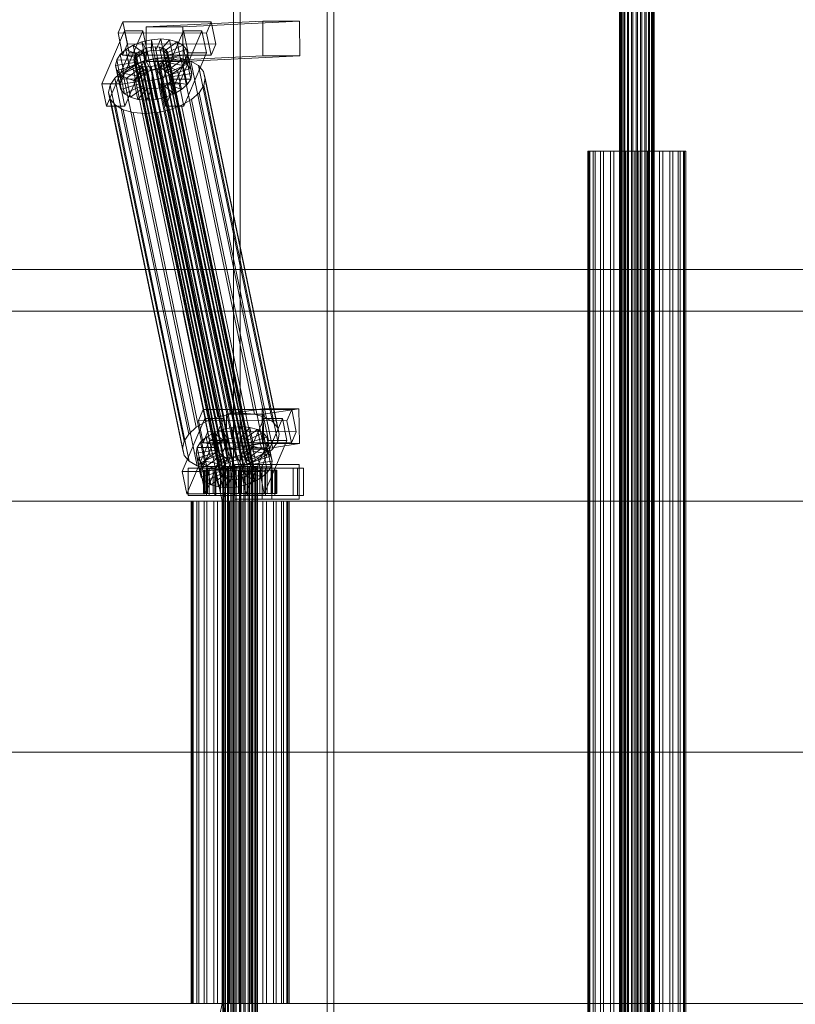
# Model space of a CAD drawing. Header units: millimetres. Extents: x -4738 to 65662, y -68080 to 6847.
# Tile 625 of 656: x 23317 to 23718, y -18130 to -17621. Entities that reach past the tile are written whole.
import ezdxf

# ---------------------------------------------------------------- set-up
doc = ezdxf.new("R2010")
doc.units = ezdxf.units.MM
doc.layers.add('COTAS_O', color=1, linetype='Continuous', lineweight=0)
doc.layers.add('superior_C02', color=7, linetype='Continuous', lineweight=0)
doc.dimstyles.new('R19_100', dxfattribs={"dimtxt": 250, "dimasz": 150, "dimexe": 150, "dimexo": 80, "dimgap": 100, "dimtad": 1, "dimtih": 1, "dimtoh": 1, "dimdsep": 46, "dimcen": 0.09, "dimadec": 0, "dimazin": 0, "dimtfac": 1, "dimtdec": 4, "dimtofl": 0, "dimtmove": 0, "dimatfit": 3, "dimfxl": 1, "dimtolj": 1, "dimtzin": 0, "dimarcsym": 0})

# ---------------------------------------------------------------- blocks, each defined once
blk = doc.blocks.new('DIM_R31_41')
at = {"layer": 'COTAS_O'}
for p, q in [((23050.07, -17510), (23005.07, -17660)), ((23750.07, -17510), (23050.07, -17510)), ((23050.07, -19480), (23050.07, -17510)), ((23050.07, -17510), (23095.07, -17660)), ((23050.07, -19480), (23005.07, -19330)), ((23050.07, -19480), (23095.07, -19330)), ((23750.07, -19480), (23050.07, -19480))]:
    blk.add_line(p, q, dxfattribs=at)
blk.add_text('1970 O', height=250, rotation=90, dxfattribs=at).set_placement((22950.07, -18495))

msp = doc.modelspace()

# ---------------------------------------------------------------- linework, layer by layer
at = {"layer": 'superior_C02'}
for p, q in [((23627.272, -18440), (23627.272, -17560)), ((23627.483, -18440), (23627.483, -17560)), ((23627.673, -18440), (23627.673, -17560)), ((23628.293, -18440), (23628.293, -17560)), ((23628.66, -18440), (23628.66, -17560)), ((23629.646, -18440), (23629.646, -17560)), ((23630.165, -18440), (23630.165, -17560)), ((23631.45, -18440), (23631.45, -17560)), ((23632.086, -18440), (23632.086, -17560)), ((23633.582, -18440), (23633.582, -17560)), ((23634.292, -18440), (23634.292, -17560)), ((23635.897, -18440), (23635.897, -17560)), ((23636.632, -18440), (23636.632, -17560)), ((23638.237, -18440), (23638.237, -17560)), ((23638.947, -18440), (23638.947, -17560)), ((23640.442, -18440), (23640.442, -17560)), ((23641.079, -18440), (23641.079, -17560)), ((23642.363, -18440), (23642.363, -17560)), ((23642.883, -18440), (23642.883, -17560)), ((23643.868, -18440), (23643.868, -17560)), ((23644.236, -18440), (23644.236, -17560)), ((23644.855, -17560), (23644.855, -18440)), ((23645.045, -18440), (23645.045, -17560)), ((23645.257, -18440), (23645.257, -17560)), ((23427.395, -17575), (23427.395, -18425)), ((23430.972, -18425), (23430.972, -17575)), ((23475.886, -18425), (23475.886, -17575)), ((23479.463, -17575), (23479.463, -18425)), ((23370.117, -17621.857), (23367.669, -17627.592)), ((23372.497, -17633.325), (23370.117, -17621.857)), ((23370.117, -17621.857), (23415.936, -17621.914)), ((23442.578, -17621.488), (23382.185, -17624.356)), ((23401.276, -17624.356), (23461.669, -17621.488)), ((23413.487, -17627.65), (23415.936, -17621.914)), ((23415.936, -17621.914), (23418.316, -17633.382)), ((23442.654, -17639.486), (23442.578, -17621.488)), ((23442.578, -17621.488), (23461.669, -17621.488)), ((23461.669, -17621.488), (23461.745, -17639.486)), ((23371.022, -17626.449), (23359.272, -17653.98)), ((23368.817, -17653.992), (23380.568, -17626.461)), ((23373.403, -17637.917), (23371.022, -17626.449)), ((23371.022, -17626.449), (23380.568, -17626.461)), ((23380.568, -17626.461), (23382.948, -17637.929)), ((23401.276, -17624.356), (23382.185, -17624.356)), ((23382.185, -17624.356), (23382.261, -17642.354)), ((23401.568, -17626.487), (23389.817, -17654.019)), ((23399.363, -17654.031), (23411.113, -17626.499)), ((23401.352, -17642.354), (23401.276, -17624.356)), ((23403.948, -17637.955), (23401.568, -17626.487)), ((23401.568, -17626.487), (23411.113, -17626.499)), ((23411.113, -17626.499), (23413.494, -17637.967)), ((23413.487, -17627.65), (23367.669, -17627.592)), ((23367.669, -17627.592), (23370.049, -17639.061)), ((23375.582, -17633.91), (23380.078, -17632.183)), ((23380.078, -17632.183), (23384.917, -17631.1)), ((23380.078, -17632.183), (23382.73, -17637.157)), ((23382.118, -17642.013), (23380.078, -17632.183)), ((23384.917, -17631.1), (23389.769, -17630.735)), ((23384.917, -17631.1), (23385.022, -17636.643)), ((23386.957, -17640.93), (23384.917, -17631.1)), ((23389.769, -17630.735), (23387.321, -17636.47)), ((23394.305, -17631.112), (23389.469, -17636.649)), ((23391.809, -17640.564), (23389.769, -17630.735)), ((23389.769, -17630.735), (23394.305, -17631.112)), ((23398.214, -17632.206), (23391.321, -17637.167)), ((23396.345, -17640.942), (23394.305, -17631.112)), ((23394.305, -17631.112), (23398.214, -17632.206)), ((23400.254, -17642.036), (23398.214, -17632.206)), ((23398.214, -17632.206), (23401.231, -17633.943)), ((23415.868, -17639.118), (23413.487, -17627.65)), ((23368.803, -17638.79), (23371.737, -17636.164)), ((23370.049, -17639.061), (23372.497, -17633.325)), ((23371.737, -17636.164), (23375.582, -17633.91)), ((23371.737, -17636.164), (23378.779, -17639.042)), ((23373.777, -17645.994), (23371.737, -17636.164)), ((23418.316, -17633.382), (23372.497, -17633.325)), ((23375.582, -17633.91), (23380.601, -17637.975)), ((23377.623, -17643.74), (23375.582, -17633.91)), ((23377.05, -17638.648), (23378.439, -17637.404)), ((23378.439, -17637.404), (23380.261, -17636.336)), ((23422.815, -17851.202), (23378.439, -17637.404)), ((23380.261, -17636.336), (23382.39, -17635.518)), ((23424.636, -17850.135), (23380.261, -17636.336)), ((23382.73, -17637.157), (23380.601, -17637.975)), ((23382.39, -17635.518), (23384.682, -17635.005)), ((23426.766, -17849.317), (23382.39, -17635.518)), ((23385.022, -17636.643), (23382.73, -17637.157)), ((23382.73, -17637.157), (23384.771, -17646.986)), ((23384.682, -17635.005), (23386.981, -17634.832)), ((23429.058, -17848.804), (23384.682, -17635.005)), ((23387.321, -17636.47), (23385.022, -17636.643)), ((23385.022, -17636.643), (23387.063, -17646.473)), ((23386.981, -17634.832), (23389.129, -17635.011)), ((23431.357, -17848.631), (23386.981, -17634.832)), ((23387.321, -17636.47), (23389.361, -17646.3)), ((23389.469, -17636.649), (23387.321, -17636.47)), ((23389.129, -17635.011), (23390.981, -17635.529)), ((23433.505, -17848.809), (23389.129, -17635.011)), ((23389.469, -17636.649), (23391.51, -17646.479)), ((23391.321, -17637.167), (23389.469, -17636.649)), ((23390.981, -17635.529), (23392.41, -17636.352)), ((23435.357, -17849.328), (23390.981, -17635.529)), ((23391.321, -17637.167), (23393.362, -17646.997)), ((23392.75, -17637.99), (23391.321, -17637.167)), ((23392.41, -17636.352), (23393.319, -17637.422)), ((23436.786, -17850.15), (23392.41, -17636.352)), ((23401.231, -17633.943), (23392.75, -17637.99)), ((23393.319, -17637.422), (23393.646, -17638.668)), ((23437.695, -17851.221), (23393.319, -17637.422)), ((23403.15, -17636.203), (23393.659, -17639.061)), ((23403.271, -17643.772), (23401.231, -17633.943)), ((23401.231, -17633.943), (23403.15, -17636.203)), ((23405.19, -17646.033), (23403.15, -17636.203)), ((23403.15, -17636.203), (23403.84, -17638.834)), ((23418.316, -17633.382), (23415.868, -17639.118)), ((23361.652, -17665.449), (23373.403, -17637.917)), ((23366.396, -17644.431), (23366.981, -17641.61)), ((23366.981, -17641.61), (23368.803, -17638.79)), ((23366.981, -17641.61), (23376.527, -17641.622)), ((23369.022, -17651.44), (23366.981, -17641.61)), ((23368.803, -17638.79), (23377.39, -17640.286)), ((23370.843, -17648.62), (23368.803, -17638.79)), ((23370.049, -17639.061), (23415.868, -17639.118)), ((23382.948, -17637.929), (23371.198, -17665.461)), ((23382.948, -17637.929), (23373.403, -17637.917)), ((23375.091, -17644.416), (23381.1, -17642.107)), ((23375.909, -17641.32), (23376.187, -17639.983)), ((23376.236, -17642.566), (23375.909, -17641.32)), ((23420.285, -17855.119), (23375.909, -17641.32)), ((23376.187, -17639.983), (23377.05, -17638.648)), ((23420.562, -17853.782), (23376.187, -17639.983)), ((23377.145, -17643.637), (23376.236, -17642.566)), ((23420.612, -17856.365), (23376.236, -17642.566)), ((23376.527, -17641.622), (23376.249, -17642.958)), ((23377.39, -17640.286), (23376.527, -17641.622)), ((23376.527, -17641.622), (23378.567, -17651.452)), ((23421.425, -17852.446), (23377.05, -17638.648)), ((23378.779, -17639.042), (23377.39, -17640.286)), ((23377.39, -17640.286), (23379.43, -17650.116)), ((23382.118, -17642.013), (23377.623, -17643.74)), ((23380.601, -17637.975), (23378.779, -17639.042)), ((23378.779, -17639.042), (23380.82, -17648.872)), ((23380.601, -17637.975), (23382.641, -17647.804)), ((23381.1, -17642.107), (23387.569, -17640.659)), ((23419.355, -17826.416), (23381.1, -17642.107)), ((23386.957, -17640.93), (23382.118, -17642.013)), ((23384.771, -17646.986), (23382.118, -17642.013)), ((23442.654, -17639.486), (23382.261, -17642.354)), ((23382.261, -17642.354), (23401.352, -17642.354)), ((23391.809, -17640.564), (23386.957, -17640.93)), ((23387.063, -17646.473), (23386.957, -17640.93)), ((23387.569, -17640.659), (23394.056, -17640.17)), ((23425.824, -17824.968), (23387.569, -17640.659)), ((23391.116, -17642.585), (23389.295, -17643.652)), ((23389.361, -17646.3), (23391.809, -17640.564)), ((23392.506, -17641.341), (23391.116, -17642.585)), ((23435.492, -17856.383), (23391.116, -17642.585)), ((23391.51, -17646.479), (23396.345, -17640.942)), ((23396.345, -17640.942), (23391.809, -17640.564)), ((23392.198, -17665.487), (23403.948, -17637.955)), ((23393.369, -17640.005), (23392.506, -17641.341)), ((23436.881, -17855.139), (23392.506, -17641.341)), ((23392.75, -17637.99), (23394.791, -17647.82)), ((23393.659, -17639.061), (23392.75, -17637.99)), ((23392.846, -17642.979), (23393.709, -17641.643)), ((23393.362, -17646.997), (23400.254, -17642.036)), ((23393.646, -17638.668), (23393.369, -17640.005)), ((23393.369, -17640.005), (23437.744, -17853.804)), ((23438.022, -17852.467), (23393.646, -17638.668)), ((23393.659, -17639.061), (23395.7, -17648.891)), ((23393.986, -17640.307), (23393.659, -17639.061)), ((23393.709, -17641.643), (23393.986, -17640.307)), ((23393.709, -17641.643), (23403.254, -17641.655)), ((23395.749, -17651.473), (23393.709, -17641.643)), ((23403.84, -17638.834), (23393.986, -17640.307)), ((23393.986, -17640.307), (23396.027, -17650.137)), ((23394.056, -17640.17), (23400.12, -17640.674)), ((23432.311, -17824.479), (23394.056, -17640.17)), ((23400.254, -17642.036), (23396.345, -17640.942)), ((23400.12, -17640.674), (23405.346, -17642.137)), ((23438.374, -17824.984), (23400.12, -17640.674)), ((23403.271, -17643.772), (23400.254, -17642.036)), ((23461.745, -17639.486), (23401.352, -17642.354)), ((23403.254, -17641.655), (23401.432, -17644.475)), ((23413.494, -17637.967), (23401.743, -17665.499)), ((23403.84, -17638.834), (23403.254, -17641.655)), ((23403.254, -17641.655), (23405.295, -17651.485)), ((23405.88, -17648.664), (23403.84, -17638.834)), ((23413.494, -17637.967), (23403.948, -17637.955)), ((23405.346, -17642.137), (23409.379, -17644.459)), ((23443.601, -17826.446), (23405.346, -17642.137)), ((23461.745, -17639.486), (23442.654, -17639.486)), ((23366.028, -17650.939), (23369.95, -17647.428)), ((23366.396, -17644.431), (23376.249, -17642.958)), ((23367.086, -17647.062), (23366.396, -17644.431)), ((23368.436, -17654.261), (23366.396, -17644.431)), ((23367.086, -17647.062), (23376.576, -17644.204)), ((23369.004, -17649.322), (23367.086, -17647.062)), ((23369.126, -17656.892), (23367.086, -17647.062)), ((23369.004, -17649.322), (23377.485, -17645.275)), ((23369.95, -17647.428), (23375.091, -17644.416)), ((23408.205, -17831.737), (23369.95, -17647.428)), ((23373.777, -17645.994), (23370.843, -17648.62)), ((23372.021, -17651.059), (23378.914, -17646.098)), ((23377.623, -17643.74), (23373.777, -17645.994)), ((23380.82, -17648.872), (23373.777, -17645.994)), ((23413.346, -17828.725), (23375.091, -17644.416)), ((23375.931, -17652.153), (23380.766, -17646.616)), ((23376.249, -17642.958), (23376.576, -17644.204)), ((23376.249, -17642.958), (23378.29, -17652.788)), ((23376.576, -17644.204), (23377.485, -17645.275)), ((23376.576, -17644.204), (23378.616, -17654.034)), ((23378.574, -17644.459), (23377.145, -17643.637)), ((23421.521, -17857.435), (23377.145, -17643.637)), ((23377.485, -17645.275), (23378.914, -17646.098)), ((23377.485, -17645.275), (23379.525, -17655.105)), ((23382.641, -17647.804), (23377.623, -17643.74)), ((23380.426, -17644.978), (23378.574, -17644.459)), ((23422.95, -17858.258), (23378.574, -17644.459)), ((23378.914, -17646.098), (23380.766, -17646.616)), ((23378.914, -17646.098), (23380.955, -17655.927)), ((23382.575, -17645.156), (23380.426, -17644.978)), ((23424.802, -17858.776), (23380.426, -17644.978)), ((23380.467, -17652.53), (23382.915, -17646.795)), ((23380.766, -17646.616), (23382.915, -17646.795)), ((23380.766, -17646.616), (23382.806, -17656.446)), ((23384.873, -17644.983), (23382.575, -17645.156)), ((23426.95, -17858.955), (23382.575, -17645.156)), ((23382.641, -17647.804), (23384.771, -17646.986)), ((23382.915, -17646.795), (23385.213, -17646.622)), ((23382.915, -17646.795), (23384.955, -17656.624)), ((23384.771, -17646.986), (23387.063, -17646.473)), ((23387.165, -17644.47), (23384.873, -17644.983)), ((23429.249, -17858.782), (23384.873, -17644.983)), ((23385.213, -17646.622), (23387.505, -17646.108)), ((23385.319, -17652.165), (23385.213, -17646.622)), ((23385.213, -17646.622), (23387.253, -17656.451)), ((23387.063, -17646.473), (23389.361, -17646.3)), ((23389.295, -17643.652), (23387.165, -17644.47)), ((23431.541, -17858.269), (23387.165, -17644.47)), ((23387.505, -17646.108), (23389.635, -17645.29)), ((23390.158, -17651.082), (23387.505, -17646.108)), ((23387.505, -17646.108), (23389.545, -17655.938)), ((23433.67, -17857.451), (23389.295, -17643.652)), ((23389.361, -17646.3), (23391.51, -17646.479)), ((23389.635, -17645.29), (23391.456, -17644.223)), ((23394.653, -17649.355), (23389.635, -17645.29)), ((23389.635, -17645.29), (23391.675, -17655.12)), ((23391.456, -17644.223), (23392.846, -17642.979)), ((23398.499, -17647.101), (23391.456, -17644.223)), ((23391.456, -17644.223), (23393.496, -17654.053)), ((23391.51, -17646.479), (23393.362, -17646.997)), ((23401.432, -17644.475), (23392.846, -17642.979)), ((23392.846, -17642.979), (23394.886, -17652.809)), ((23393.362, -17646.997), (23394.791, -17647.82)), ((23398.499, -17647.101), (23394.653, -17649.355)), ((23394.791, -17647.82), (23403.271, -17643.772)), ((23395.7, -17648.891), (23405.19, -17646.033)), ((23401.432, -17644.475), (23398.499, -17647.101)), ((23400.539, -17656.931), (23398.499, -17647.101)), ((23403.473, -17654.305), (23401.432, -17644.475)), ((23405.19, -17646.033), (23403.271, -17643.772)), ((23405.88, -17648.664), (23405.19, -17646.033)), ((23409.379, -17644.459), (23411.944, -17647.481)), ((23447.634, -17828.768), (23409.379, -17644.459)), ((23411.944, -17647.481), (23412.867, -17650.998)), ((23450.199, -17831.79), (23411.944, -17647.481)), ((23363.593, -17654.709), (23366.028, -17650.939)), ((23404.283, -17835.248), (23366.028, -17650.939)), ((23369.022, -17651.44), (23368.436, -17654.261)), ((23378.29, -17652.788), (23368.436, -17654.261)), ((23372.021, -17651.059), (23369.004, -17649.322)), ((23371.045, -17659.152), (23369.004, -17649.322)), ((23370.843, -17648.62), (23369.022, -17651.44)), ((23378.567, -17651.452), (23369.022, -17651.44)), ((23379.43, -17650.116), (23370.843, -17648.62)), ((23375.931, -17652.153), (23372.021, -17651.059)), ((23374.062, -17660.889), (23372.021, -17651.059)), ((23380.467, -17652.53), (23375.931, -17652.153)), ((23377.971, -17661.983), (23375.931, -17652.153)), ((23378.29, -17652.788), (23378.567, -17651.452)), ((23378.616, -17654.034), (23378.29, -17652.788)), ((23378.567, -17651.452), (23379.43, -17650.116)), ((23379.43, -17650.116), (23380.82, -17648.872)), ((23385.319, -17652.165), (23380.467, -17652.53)), ((23382.507, -17662.36), (23380.467, -17652.53)), ((23380.82, -17648.872), (23382.641, -17647.804)), ((23390.158, -17651.082), (23385.319, -17652.165)), ((23387.359, -17661.995), (23385.319, -17652.165)), ((23394.653, -17649.355), (23390.158, -17651.082)), ((23392.198, -17660.912), (23390.158, -17651.082)), ((23394.886, -17652.809), (23393.496, -17654.053)), ((23396.694, -17659.184), (23394.653, -17649.355)), ((23394.791, -17647.82), (23395.7, -17648.891)), ((23395.749, -17651.473), (23394.886, -17652.809)), ((23394.886, -17652.809), (23403.473, -17654.305)), ((23395.7, -17648.891), (23396.027, -17650.137)), ((23396.027, -17650.137), (23395.749, -17651.473)), ((23405.295, -17651.485), (23395.749, -17651.473)), ((23396.027, -17650.137), (23405.88, -17648.664)), ((23403.473, -17654.305), (23405.295, -17651.485)), ((23405.295, -17651.485), (23405.88, -17648.664)), ((23412.867, -17650.998), (23412.084, -17654.769)), ((23451.122, -17835.307), (23412.867, -17650.998)), ((23368.817, -17653.992), (23359.272, -17653.98)), ((23359.272, -17653.98), (23361.652, -17665.449)), ((23362.809, -17658.48), (23363.593, -17654.709)), ((23401.847, -17839.018), (23363.593, -17654.709)), ((23368.436, -17654.261), (23369.126, -17656.892)), ((23371.198, -17665.461), (23368.817, -17653.992)), ((23378.616, -17654.034), (23369.126, -17656.892)), ((23369.126, -17656.892), (23371.045, -17659.152)), ((23379.525, -17655.105), (23371.045, -17659.152)), ((23380.955, -17655.927), (23374.062, -17660.889)), ((23382.806, -17656.446), (23377.971, -17661.983)), ((23379.525, -17655.105), (23378.616, -17654.034)), ((23380.955, -17655.927), (23379.525, -17655.105)), ((23382.806, -17656.446), (23380.955, -17655.927)), ((23384.955, -17656.624), (23382.507, -17662.36)), ((23384.955, -17656.624), (23382.806, -17656.446)), ((23387.253, -17656.451), (23384.955, -17656.624)), ((23389.545, -17655.938), (23387.253, -17656.451)), ((23387.253, -17656.451), (23387.359, -17661.995)), ((23391.675, -17655.12), (23389.545, -17655.938)), ((23389.545, -17655.938), (23392.198, -17660.912)), ((23399.363, -17654.031), (23389.817, -17654.019)), ((23389.817, -17654.019), (23392.198, -17665.487)), ((23393.496, -17654.053), (23391.675, -17655.12)), ((23391.675, -17655.12), (23396.694, -17659.184)), ((23393.496, -17654.053), (23400.539, -17656.931)), ((23396.694, -17659.184), (23400.539, -17656.931)), ((23401.743, -17665.499), (23399.363, -17654.031)), ((23400.539, -17656.931), (23403.473, -17654.305)), ((23412.084, -17654.769), (23409.648, -17658.539)), ((23412.084, -17654.769), (23450.338, -17839.078)), ((23363.732, -17661.997), (23362.809, -17658.48)), ((23401.064, -17842.789), (23362.809, -17658.48)), ((23366.297, -17665.019), (23363.732, -17661.997)), ((23401.987, -17846.306), (23363.732, -17661.997)), ((23371.045, -17659.152), (23374.062, -17660.889)), ((23374.062, -17660.889), (23377.971, -17661.983)), ((23377.971, -17661.983), (23382.507, -17662.36)), ((23382.507, -17662.36), (23387.359, -17661.995)), ((23387.359, -17661.995), (23392.198, -17660.912)), ((23392.198, -17660.912), (23396.694, -17659.184)), ((23405.726, -17662.05), (23400.586, -17665.062)), ((23409.648, -17658.539), (23405.726, -17662.05)), ((23443.981, -17846.359), (23405.726, -17662.05)), ((23447.903, -17842.848), (23409.648, -17658.539)), ((23361.652, -17665.449), (23371.198, -17665.461)), ((23370.33, -17667.341), (23366.297, -17665.019)), ((23404.552, -17849.328), (23366.297, -17665.019)), ((23375.557, -17668.803), (23370.33, -17667.341)), ((23408.585, -17851.65), (23370.33, -17667.341)), ((23394.576, -17667.371), (23388.107, -17668.819)), ((23392.198, -17665.487), (23401.743, -17665.499)), ((23400.586, -17665.062), (23394.576, -17667.371)), ((23432.831, -17851.68), (23394.576, -17667.371)), ((23438.84, -17849.371), (23400.586, -17665.062)), ((23381.62, -17669.308), (23375.557, -17668.803)), ((23413.812, -17853.113), (23375.557, -17668.803)), ((23388.107, -17668.819), (23381.62, -17669.308)), ((23419.875, -17853.617), (23381.62, -17669.308)), ((23426.362, -17853.128), (23388.107, -17668.819)), ((23611.482, -17688.85), (23610.885, -17688.85)), ((23610.885, -17688.85), (23612.019, -17688.85)), ((23610.885, -18311.15), (23610.885, -17688.85)), ((23613.767, -17688.85), (23611.482, -17688.85)), ((23611.482, -18311.15), (23611.482, -17688.85)), ((23612.019, -17688.85), (23614.804, -17688.85)), ((23612.019, -18311.15), (23612.019, -17688.85)), ((23617.585, -17688.85), (23613.767, -17688.85)), ((23613.767, -18311.15), (23613.767, -17688.85)), ((23614.804, -17688.85), (23619.052, -17688.85)), ((23614.804, -18311.15), (23614.804, -17688.85)), ((23622.676, -17688.85), (23617.585, -17688.85)), ((23617.585, -18311.15), (23617.585, -17688.85)), ((23619.052, -17688.85), (23624.473, -17688.85)), ((23619.052, -18311.15), (23619.052, -17688.85)), ((23628.694, -17688.85), (23622.676, -17688.85)), ((23622.676, -18311.15), (23622.676, -17688.85)), ((23624.473, -17688.85), (23630.698, -17688.85)), ((23624.473, -18311.15), (23624.473, -17688.85)), ((23635.227, -17688.85), (23628.694, -17688.85)), ((23628.694, -18311.15), (23628.694, -17688.85)), ((23630.698, -17688.85), (23637.301, -17688.85)), ((23630.698, -18311.15), (23630.698, -17688.85)), ((23641.831, -17688.85), (23635.227, -17688.85)), ((23635.227, -18311.15), (23635.227, -17688.85)), ((23637.301, -17688.85), (23643.835, -17688.85)), ((23637.301, -18311.15), (23637.301, -17688.85)), ((23648.055, -17688.85), (23641.831, -17688.85)), ((23641.831, -18311.15), (23641.831, -17688.85)), ((23643.835, -17688.85), (23649.852, -17688.85)), ((23643.835, -18311.15), (23643.835, -17688.85)), ((23653.476, -17688.85), (23648.055, -17688.85)), ((23648.055, -18311.15), (23648.055, -17688.85)), ((23649.852, -17688.85), (23654.943, -17688.85)), ((23649.852, -18311.15), (23649.852, -17688.85)), ((23657.724, -17688.85), (23653.476, -17688.85)), ((23653.476, -18311.15), (23653.476, -17688.85)), ((23654.943, -17688.85), (23658.761, -17688.85)), ((23654.943, -18311.15), (23654.943, -17688.85)), ((23660.51, -17688.85), (23657.724, -17688.85)), ((23657.724, -18311.15), (23657.724, -17688.85)), ((23658.761, -17688.85), (23661.047, -17688.85)), ((23658.761, -18311.15), (23658.761, -17688.85)), ((23661.643, -17688.85), (23660.51, -17688.85)), ((23660.51, -17688.85), (23660.51, -18311.15)), ((23661.047, -17688.85), (23661.643, -17688.85)), ((23661.047, -18311.15), (23661.047, -17688.85)), ((23661.643, -18311.15), (23661.643, -17688.85)), ((15575.415, -17750), (24634.01, -17750)), ((24635.508, -17750), (15576.913, -17750)), ((22971.369, -17771.702), (23401.145, -17771.702)), ((23402.923, -17771.702), (22973.147, -17771.702)), ((23401.145, -17771.702), (23421.547, -17870)), ((23401.145, -17771.702), (23402.923, -17771.702)), ((23401.145, -17771.702), (23830.921, -17771.702)), ((23423.326, -17870), (23402.923, -17771.702)), ((23832.7, -17771.702), (23402.923, -17771.702)), ((23411.772, -17822.549), (23409.324, -17828.285)), ((23414.153, -17834.017), (23411.772, -17822.549)), ((23411.772, -17822.549), (23457.591, -17822.606)), ((23425.824, -17824.968), (23419.355, -17826.416)), ((23442.263, -17822.189), (23423.754, -17825.057)), ((23442.845, -17825.057), (23423.754, -17825.057)), ((23423.754, -17825.057), (23424.002, -17843.038)), ((23432.311, -17824.479), (23425.824, -17824.968)), ((23438.374, -17824.984), (23432.311, -17824.479)), ((23443.601, -17826.446), (23438.374, -17824.984)), ((23442.511, -17840.17), (23442.263, -17822.189)), ((23442.263, -17822.189), (23461.354, -17822.189)), ((23442.845, -17825.057), (23461.354, -17822.189)), ((23443.093, -17843.038), (23442.845, -17825.057)), ((23455.143, -17828.342), (23457.591, -17822.606)), ((23457.591, -17822.606), (23459.971, -17834.074)), ((23461.354, -17822.189), (23461.602, -17840.17)), ((23412.678, -17827.141), (23400.927, -17854.673)), ((23413.346, -17828.725), (23408.205, -17831.737)), ((23455.143, -17828.342), (23409.324, -17828.285)), ((23409.324, -17828.285), (23411.705, -17839.753)), ((23410.472, -17854.685), (23422.223, -17827.153)), ((23415.058, -17838.609), (23412.678, -17827.141)), ((23412.678, -17827.141), (23422.223, -17827.153)), ((23419.355, -17826.416), (23413.346, -17828.725)), ((23422.223, -17827.153), (23424.603, -17838.621)), ((23443.223, -17827.179), (23431.473, -17854.711)), ((23441.018, -17854.723), (23452.769, -17827.191)), ((23445.603, -17838.647), (23443.223, -17827.179)), ((23443.223, -17827.179), (23452.769, -17827.191)), ((23447.634, -17828.768), (23443.601, -17826.446)), ((23450.199, -17831.79), (23447.634, -17828.768)), ((23452.769, -17827.191), (23455.149, -17838.659)), ((23457.523, -17839.81), (23455.143, -17828.342)), ((23404.283, -17835.248), (23401.847, -17839.018)), ((23408.205, -17831.737), (23404.283, -17835.248)), ((23411.705, -17839.753), (23414.153, -17834.017)), ((23413.392, -17836.856), (23417.238, -17834.603)), ((23459.971, -17834.074), (23414.153, -17834.017)), ((23417.238, -17834.603), (23421.733, -17832.875)), ((23417.238, -17834.603), (23422.256, -17838.667)), ((23419.278, -17844.433), (23417.238, -17834.603)), ((23421.733, -17832.875), (23426.572, -17831.792)), ((23421.733, -17832.875), (23424.386, -17837.849)), ((23423.773, -17842.705), (23421.733, -17832.875)), ((23426.572, -17831.792), (23431.424, -17831.427)), ((23426.572, -17831.792), (23426.678, -17837.336)), ((23428.612, -17841.622), (23426.572, -17831.792)), ((23431.424, -17831.427), (23428.976, -17837.163)), ((23435.96, -17831.804), (23431.125, -17837.341)), ((23433.464, -17841.257), (23431.424, -17831.427)), ((23431.424, -17831.427), (23435.96, -17831.804)), ((23439.869, -17832.898), (23432.977, -17837.86)), ((23442.886, -17834.635), (23434.406, -17838.682)), ((23438, -17841.634), (23435.96, -17831.804)), ((23435.96, -17831.804), (23439.869, -17832.898)), ((23441.91, -17842.728), (23439.869, -17832.898)), ((23439.869, -17832.898), (23442.886, -17834.635)), ((23444.927, -17844.465), (23442.886, -17834.635)), ((23442.886, -17834.635), (23444.805, -17836.895)), ((23451.122, -17835.307), (23450.199, -17831.79)), ((23450.338, -17839.078), (23451.122, -17835.307)), ((23459.971, -17834.074), (23457.523, -17839.81)), ((23401.847, -17839.018), (23401.064, -17842.789)), ((23403.307, -17866.141), (23415.058, -17838.609)), ((23408.637, -17842.302), (23410.458, -17839.482)), ((23410.458, -17839.482), (23413.392, -17836.856)), ((23410.458, -17839.482), (23419.045, -17840.978)), ((23412.499, -17849.312), (23410.458, -17839.482)), ((23411.705, -17839.753), (23457.523, -17839.81)), ((23424.603, -17838.621), (23412.853, -17866.153)), ((23413.392, -17836.856), (23420.435, -17839.734)), ((23415.432, -17846.686), (23413.392, -17836.856)), ((23424.603, -17838.621), (23415.058, -17838.609)), ((23419.045, -17840.978), (23418.182, -17842.314)), ((23420.435, -17839.734), (23419.045, -17840.978)), ((23419.045, -17840.978), (23421.085, -17850.808)), ((23422.256, -17838.667), (23420.435, -17839.734)), ((23420.435, -17839.734), (23422.475, -17849.564)), ((23424.386, -17837.849), (23422.256, -17838.667)), ((23422.256, -17838.667), (23424.296, -17848.497)), ((23442.511, -17840.17), (23424.002, -17843.038)), ((23426.678, -17837.336), (23424.386, -17837.849)), ((23424.386, -17837.849), (23426.426, -17847.679)), ((23428.976, -17837.163), (23426.678, -17837.336)), ((23426.678, -17837.336), (23428.718, -17847.165)), ((23433.464, -17841.257), (23428.612, -17841.622)), ((23428.976, -17837.163), (23431.016, -17846.992)), ((23431.125, -17837.341), (23428.976, -17837.163)), ((23431.016, -17846.992), (23433.464, -17841.257)), ((23431.125, -17837.341), (23433.165, -17847.171)), ((23432.977, -17837.86), (23431.125, -17837.341)), ((23432.977, -17837.86), (23435.017, -17847.689)), ((23434.406, -17838.682), (23432.977, -17837.86)), ((23438, -17841.634), (23433.464, -17841.257)), ((23433.853, -17866.179), (23445.603, -17838.647)), ((23434.406, -17838.682), (23436.446, -17848.512)), ((23435.315, -17839.753), (23434.406, -17838.682)), ((23444.805, -17836.895), (23435.315, -17839.753)), ((23435.315, -17839.753), (23437.355, -17849.583)), ((23435.641, -17840.999), (23435.315, -17839.753)), ((23435.364, -17842.335), (23435.641, -17840.999)), ((23445.495, -17839.526), (23435.641, -17840.999)), ((23435.641, -17840.999), (23437.682, -17850.829)), ((23461.602, -17840.17), (23442.511, -17840.17)), ((23461.602, -17840.17), (23443.093, -17843.038)), ((23455.149, -17838.659), (23443.398, -17866.191)), ((23446.845, -17846.725), (23444.805, -17836.895)), ((23444.805, -17836.895), (23445.495, -17839.526)), ((23445.495, -17839.526), (23444.909, -17842.347)), ((23447.536, -17849.356), (23445.495, -17839.526)), ((23455.149, -17838.659), (23445.603, -17838.647)), ((23447.903, -17842.848), (23450.338, -17839.078)), ((23401.064, -17842.789), (23401.987, -17846.306)), ((23401.987, -17846.306), (23404.552, -17849.328)), ((23408.051, -17845.123), (23408.637, -17842.302)), ((23408.051, -17845.123), (23417.905, -17843.65)), ((23408.741, -17847.754), (23408.051, -17845.123)), ((23410.091, -17854.953), (23408.051, -17845.123)), ((23408.637, -17842.302), (23418.182, -17842.314)), ((23410.677, -17852.132), (23408.637, -17842.302)), ((23408.741, -17847.754), (23418.231, -17844.897)), ((23410.66, -17850.015), (23419.14, -17845.967)), ((23419.278, -17844.433), (23415.432, -17846.686)), ((23418.182, -17842.314), (23417.905, -17843.65)), ((23417.905, -17843.65), (23418.231, -17844.897)), ((23417.905, -17843.65), (23419.945, -17853.48)), ((23418.182, -17842.314), (23420.222, -17852.144)), ((23418.231, -17844.897), (23419.14, -17845.967)), ((23418.231, -17844.897), (23420.272, -17854.726)), ((23419.14, -17845.967), (23420.569, -17846.79)), ((23419.14, -17845.967), (23421.181, -17855.797)), ((23423.773, -17842.705), (23419.278, -17844.433)), ((23424.296, -17848.497), (23419.278, -17844.433)), ((23428.612, -17841.622), (23423.773, -17842.705)), ((23426.426, -17847.679), (23423.773, -17842.705)), ((23424.002, -17843.038), (23443.093, -17843.038)), ((23428.718, -17847.165), (23428.612, -17841.622)), ((23429.16, -17846.801), (23431.29, -17845.983)), ((23431.29, -17845.983), (23433.111, -17844.915)), ((23436.308, -17850.047), (23431.29, -17845.983)), ((23431.29, -17845.983), (23433.33, -17855.812)), ((23433.111, -17844.915), (23434.501, -17843.671)), ((23440.154, -17847.793), (23433.111, -17844.915)), ((23433.111, -17844.915), (23435.152, -17854.745)), ((23433.165, -17847.171), (23438, -17841.634)), ((23434.501, -17843.671), (23435.364, -17842.335)), ((23443.088, -17845.167), (23434.501, -17843.671)), ((23434.501, -17843.671), (23436.541, -17853.501)), ((23435.017, -17847.689), (23441.91, -17842.728)), ((23435.364, -17842.335), (23444.909, -17842.347)), ((23437.404, -17852.165), (23435.364, -17842.335)), ((23436.446, -17848.512), (23444.927, -17844.465)), ((23441.91, -17842.728), (23438, -17841.634)), ((23438.84, -17849.371), (23443.981, -17846.359)), ((23443.088, -17845.167), (23440.154, -17847.793)), ((23444.927, -17844.465), (23441.91, -17842.728)), ((23444.909, -17842.347), (23443.088, -17845.167)), ((23445.128, -17854.997), (23443.088, -17845.167)), ((23443.981, -17846.359), (23447.903, -17842.848)), ((23444.909, -17842.347), (23446.95, -17852.177)), ((23446.845, -17846.725), (23444.927, -17844.465)), ((23404.552, -17849.328), (23408.585, -17851.65)), ((23408.585, -17851.65), (23413.812, -17853.113)), ((23410.66, -17850.015), (23408.741, -17847.754)), ((23410.781, -17857.584), (23408.741, -17847.754)), ((23413.677, -17851.751), (23410.66, -17850.015)), ((23412.7, -17859.844), (23410.66, -17850.015)), ((23412.499, -17849.312), (23410.677, -17852.132)), ((23415.432, -17846.686), (23412.499, -17849.312)), ((23421.085, -17850.808), (23412.499, -17849.312)), ((23413.677, -17851.751), (23420.569, -17846.79)), ((23422.475, -17849.564), (23415.432, -17846.686)), ((23417.586, -17852.845), (23422.421, -17847.308)), ((23420.222, -17852.144), (23421.085, -17850.808)), ((23420.569, -17846.79), (23422.421, -17847.308)), ((23420.569, -17846.79), (23422.61, -17856.62)), ((23421.085, -17850.808), (23422.475, -17849.564)), ((23422.815, -17851.202), (23421.425, -17852.446)), ((23422.122, -17853.223), (23424.57, -17847.487)), ((23422.421, -17847.308), (23424.57, -17847.487)), ((23422.421, -17847.308), (23424.462, -17857.138)), ((23422.475, -17849.564), (23424.296, -17848.497)), ((23424.636, -17850.135), (23422.815, -17851.202)), ((23424.296, -17848.497), (23426.426, -17847.679)), ((23424.57, -17847.487), (23426.868, -17847.314)), ((23424.57, -17847.487), (23426.61, -17857.317)), ((23426.766, -17849.317), (23424.636, -17850.135)), ((23426.426, -17847.679), (23428.718, -17847.165)), ((23429.058, -17848.804), (23426.766, -17849.317)), ((23426.868, -17847.314), (23429.16, -17846.801)), ((23426.974, -17852.857), (23426.868, -17847.314)), ((23426.868, -17847.314), (23428.909, -17857.144)), ((23447.297, -17851), (23428.206, -17851)), ((23428.206, -17851), (23428.206, -17869)), ((23442.393, -17851), (23428.206, -17851)), ((23428.718, -17847.165), (23431.016, -17846.992)), ((23431.357, -17848.631), (23429.058, -17848.804)), ((23431.813, -17851.774), (23429.16, -17846.801)), ((23429.16, -17846.801), (23431.201, -17856.631)), ((23431.016, -17846.992), (23433.165, -17847.171)), ((23433.505, -17848.809), (23431.357, -17848.631)), ((23436.308, -17850.047), (23431.813, -17851.774)), ((23432.831, -17851.68), (23438.84, -17849.371)), ((23433.165, -17847.171), (23435.017, -17847.689)), ((23435.357, -17849.328), (23433.505, -17848.809)), ((23435.017, -17847.689), (23436.446, -17848.512)), ((23436.786, -17850.15), (23435.357, -17849.328)), ((23440.154, -17847.793), (23436.308, -17850.047)), ((23438.349, -17859.877), (23436.308, -17850.047)), ((23436.446, -17848.512), (23437.355, -17849.583)), ((23437.695, -17851.221), (23436.786, -17850.15)), ((23437.355, -17849.583), (23446.845, -17846.725)), ((23437.355, -17849.583), (23437.682, -17850.829)), ((23437.682, -17850.829), (23437.404, -17852.165)), ((23437.682, -17850.829), (23447.536, -17849.356)), ((23438.022, -17852.467), (23437.695, -17851.221)), ((23442.194, -17857.623), (23440.154, -17847.793)), ((23442.393, -17869), (23442.393, -17851)), ((23442.393, -17851), (23461.484, -17851)), ((23447.536, -17849.356), (23446.845, -17846.725)), ((23446.95, -17852.177), (23447.536, -17849.356)), ((23447.297, -17869), (23447.297, -17851)), ((23447.297, -17851), (23461.484, -17851)), ((23461.484, -17851), (23461.484, -17869)), ((23410.472, -17854.685), (23400.927, -17854.673)), ((23400.927, -17854.673), (23403.307, -17866.141)), ((23413.541, -17853), (23403.996, -17853)), ((23403.996, -17853), (23403.996, -17867)), ((23418.302, -17853), (23403.996, -17853)), ((23410.677, -17852.132), (23410.091, -17854.953)), ((23419.945, -17853.48), (23410.091, -17854.953)), ((23410.091, -17854.953), (23410.781, -17857.584)), ((23412.853, -17866.153), (23410.472, -17854.685)), ((23420.222, -17852.144), (23410.677, -17852.132)), ((23420.272, -17854.726), (23410.781, -17857.584)), ((23412.358, -17854), (23411.912, -17854)), ((23411.912, -17854), (23421.904, -17854)), ((23411.912, -17866), (23411.912, -17854)), ((23411.912, -17854), (23412.76, -17854)), ((23414.068, -17854), (23412.358, -17854)), ((23412.358, -17854), (23422.115, -17854)), ((23412.358, -17866), (23412.358, -17854)), ((23421.181, -17855.797), (23412.7, -17859.844)), ((23412.76, -17854), (23422.305, -17854)), ((23412.76, -17866), (23412.76, -17854)), ((23412.76, -17854), (23414.844, -17854)), ((23413.541, -17867), (23413.541, -17853)), ((23413.541, -17853), (23427.848, -17853)), ((23417.586, -17852.845), (23413.677, -17851.751)), ((23415.717, -17861.581), (23413.677, -17851.751)), ((23413.812, -17853.113), (23419.875, -17853.617)), ((23416.924, -17854), (23414.068, -17854)), ((23414.068, -17854), (23422.925, -17854)), ((23414.068, -17866), (23414.068, -17854)), ((23460.661, -17853), (23414.842, -17853)), ((23414.842, -17853), (23414.842, -17867)), ((23417.823, -17853), (23414.842, -17853)), ((23414.844, -17854), (23423.292, -17854)), ((23414.844, -17866), (23414.844, -17854)), ((23414.844, -17854), (23418.021, -17854)), ((23422.61, -17856.62), (23415.717, -17861.581)), ((23420.732, -17854), (23416.924, -17854)), ((23416.924, -17854), (23424.278, -17854)), ((23416.924, -17866), (23416.924, -17854)), ((23422.122, -17853.223), (23417.586, -17852.845)), ((23419.626, -17862.675), (23417.586, -17852.845)), ((23417.823, -17867), (23417.823, -17853)), ((23417.823, -17853), (23463.641, -17853)), ((23418.021, -17854), (23424.798, -17854)), ((23418.021, -17866), (23418.021, -17854)), ((23418.021, -17854), (23422.076, -17854)), ((23418.302, -17867), (23418.302, -17853)), ((23418.302, -17853), (23427.848, -17853)), ((23419.875, -17853.617), (23426.362, -17853.128)), ((23419.945, -17853.48), (23420.222, -17852.144)), ((23420.272, -17854.726), (23419.945, -17853.48)), ((23421.181, -17855.797), (23420.272, -17854.726)), ((23420.562, -17853.782), (23420.285, -17855.119)), ((23420.285, -17855.119), (23420.612, -17856.365)), ((23421.425, -17852.446), (23420.562, -17853.782)), ((23420.612, -17856.365), (23421.521, -17857.435)), ((23425.233, -17854), (23420.732, -17854)), ((23420.732, -17854), (23426.082, -17854)), ((23420.732, -17866), (23420.732, -17854)), ((23422.61, -17856.62), (23421.181, -17855.797)), ((23422.115, -17852), (23421.904, -17852)), ((23421.904, -17852), (23422.305, -17852)), ((23421.904, -18148), (23421.904, -17852)), ((23421.904, -17854), (23422.115, -17854)), ((23421.904, -17854), (23421.904, -17866)), ((23422.305, -17854), (23421.904, -17854)), ((23422.076, -17854), (23426.718, -17854)), ((23422.076, -17866), (23422.076, -17854)), ((23422.076, -17854), (23426.732, -17854)), ((23422.925, -17852), (23422.115, -17852)), ((23422.115, -18148), (23422.115, -17852)), ((23422.115, -17854), (23422.925, -17854)), ((23422.115, -17854), (23422.115, -17866)), ((23426.974, -17852.857), (23422.122, -17853.223)), ((23424.162, -17863.052), (23422.122, -17853.223)), ((23422.305, -17852), (23423.292, -17852)), ((23422.305, -18148), (23422.305, -17852)), ((23422.305, -17854), (23422.305, -17866)), ((23423.292, -17854), (23422.305, -17854)), ((23424.462, -17857.138), (23422.61, -17856.62)), ((23424.278, -17852), (23422.925, -17852)), ((23422.925, -18148), (23422.925, -17852)), ((23422.925, -17854), (23424.278, -17854)), ((23422.925, -17854), (23422.925, -17866)), ((23423.292, -17852), (23424.798, -17852)), ((23423.292, -18148), (23423.292, -17852)), ((23423.292, -17854), (23423.292, -17866)), ((23424.798, -17854), (23423.292, -17854)), ((23426.082, -17852), (23424.278, -17852)), ((23424.278, -18148), (23424.278, -17852)), ((23424.278, -17854), (23426.082, -17854)), ((23424.278, -17854), (23424.278, -17866)), ((23424.798, -17852), (23426.718, -17852)), ((23424.798, -18148), (23424.798, -17852)), ((23424.798, -17854), (23424.798, -17866)), ((23426.718, -17854), (23424.798, -17854)), ((23430.12, -17854), (23425.233, -17854)), ((23425.233, -17854), (23428.214, -17854)), ((23425.233, -17866), (23425.233, -17854)), ((23428.214, -17852), (23426.082, -17852)), ((23426.082, -18148), (23426.082, -17852)), ((23426.082, -17854), (23428.214, -17854)), ((23426.082, -17854), (23426.082, -17866)), ((23426.362, -17853.128), (23432.831, -17851.68)), ((23426.718, -17852), (23428.924, -17852)), ((23426.718, -18148), (23426.718, -17852)), ((23426.718, -17854), (23426.718, -17866)), ((23428.924, -17854), (23426.718, -17854)), ((23426.732, -17854), (23428.924, -17854)), ((23426.732, -17866), (23426.732, -17854)), ((23426.732, -17854), (23431.672, -17854)), ((23431.813, -17851.774), (23426.974, -17852.857)), ((23429.014, -17862.687), (23426.974, -17852.857)), ((23427.848, -17853), (23427.848, -17867)), ((23430.529, -17852), (23428.214, -17852)), ((23428.214, -18148), (23428.214, -17852)), ((23428.214, -17854), (23430.529, -17854)), ((23428.214, -17854), (23428.214, -17866)), ((23431.201, -17856.631), (23428.909, -17857.144)), ((23428.924, -17852), (23431.264, -17852)), ((23428.924, -18148), (23428.924, -17852)), ((23428.924, -17854), (23428.924, -17866)), ((23431.264, -17854), (23428.924, -17854)), ((23435.06, -17854), (23430.12, -17854)), ((23430.12, -17854), (23430.529, -17854)), ((23430.12, -17866), (23430.12, -17854)), ((23432.869, -17852), (23430.529, -17852)), ((23430.529, -18148), (23430.529, -17852)), ((23430.529, -17854), (23432.869, -17854)), ((23430.529, -17854), (23430.529, -17866)), ((23433.33, -17855.812), (23431.201, -17856.631)), ((23431.201, -17856.631), (23433.853, -17861.604)), ((23431.264, -17852), (23433.579, -17852)), ((23431.264, -18148), (23431.264, -17852)), ((23431.672, -17854), (23431.264, -17854)), ((23431.264, -17854), (23431.264, -17866)), ((23433.579, -17854), (23431.264, -17854)), ((23441.018, -17854.723), (23431.473, -17854.711)), ((23431.473, -17854.711), (23433.853, -17866.179)), ((23431.672, -17866), (23431.672, -17854)), ((23431.672, -17854), (23436.559, -17854)), ((23433.853, -17861.604), (23431.813, -17851.774)), ((23435.074, -17852), (23432.869, -17852)), ((23432.869, -18148), (23432.869, -17852)), ((23435.06, -17854), (23432.869, -17854)), ((23432.869, -17854), (23435.074, -17854)), ((23432.869, -17854), (23432.869, -17866)), ((23435.152, -17854.745), (23433.33, -17855.812)), ((23433.33, -17855.812), (23438.349, -17859.877)), ((23433.579, -17852), (23435.711, -17852)), ((23433.579, -18148), (23433.579, -17852)), ((23436.559, -17854), (23433.579, -17854)), ((23433.579, -17854), (23433.579, -17866)), ((23435.711, -17854), (23433.579, -17854)), ((23433.67, -17857.451), (23435.492, -17856.383)), ((23444.087, -17853), (23434.541, -17853)), ((23434.541, -17853), (23434.541, -17867)), ((23448.848, -17853), (23434.541, -17853)), ((23439.716, -17854), (23435.06, -17854)), ((23435.06, -17866), (23435.06, -17854)), ((23436.995, -17852), (23435.074, -17852)), ((23435.074, -18148), (23435.074, -17852)), ((23439.716, -17854), (23435.074, -17854)), ((23435.074, -17854), (23436.995, -17854)), ((23435.074, -17854), (23435.074, -17866)), ((23436.541, -17853.501), (23435.152, -17854.745)), ((23435.152, -17854.745), (23442.194, -17857.623)), ((23435.492, -17856.383), (23436.881, -17855.139)), ((23435.711, -17852), (23437.515, -17852)), ((23435.711, -18148), (23435.711, -17852)), ((23441.06, -17854), (23435.711, -17854)), ((23435.711, -17854), (23435.711, -17866)), ((23437.515, -17854), (23435.711, -17854)), ((23437.404, -17852.165), (23436.541, -17853.501)), ((23436.541, -17853.501), (23445.128, -17854.997)), ((23436.559, -17866), (23436.559, -17854)), ((23436.559, -17854), (23441.06, -17854)), ((23436.881, -17855.139), (23437.744, -17853.804)), ((23438.5, -17852), (23436.995, -17852)), ((23436.995, -18148), (23436.995, -17852)), ((23443.771, -17854), (23436.995, -17854)), ((23436.995, -17854), (23438.5, -17854)), ((23436.995, -17854), (23436.995, -17866)), ((23446.95, -17852.177), (23437.404, -17852.165)), ((23437.515, -17852), (23438.868, -17852)), ((23437.515, -18148), (23437.515, -17852)), ((23444.869, -17854), (23437.515, -17854)), ((23437.515, -17854), (23437.515, -17866)), ((23438.868, -17854), (23437.515, -17854)), ((23437.744, -17853.804), (23438.022, -17852.467)), ((23439.487, -17852), (23438.5, -17852)), ((23438.5, -18148), (23438.5, -17852)), ((23446.949, -17854), (23438.5, -17854)), ((23438.5, -17854), (23439.487, -17854)), ((23438.5, -17854), (23438.5, -17866)), ((23438.868, -17852), (23439.678, -17852)), ((23438.868, -18148), (23438.868, -17852)), ((23447.725, -17854), (23438.868, -17854)), ((23438.868, -17854), (23438.868, -17866)), ((23439.678, -17854), (23438.868, -17854)), ((23439.889, -17852), (23439.487, -17852)), ((23439.487, -17852), (23439.487, -18148)), ((23439.487, -17854), (23449.033, -17854)), ((23439.487, -17866), (23439.487, -17854)), ((23439.487, -17854), (23439.889, -17854)), ((23439.678, -17852), (23439.889, -17852)), ((23439.678, -18148), (23439.678, -17852)), ((23449.434, -17854), (23439.678, -17854)), ((23439.678, -17854), (23439.678, -17866)), ((23439.889, -17854), (23439.678, -17854)), ((23443.771, -17854), (23439.716, -17854)), ((23439.716, -17866), (23439.716, -17854)), ((23439.889, -18148), (23439.889, -17852)), ((23449.88, -17854), (23439.889, -17854)), ((23439.889, -17854), (23439.889, -17866)), ((23443.398, -17866.191), (23441.018, -17854.723)), ((23441.06, -17866), (23441.06, -17854)), ((23441.06, -17854), (23444.869, -17854)), ((23442.194, -17857.623), (23445.128, -17854.997)), ((23446.949, -17854), (23443.771, -17854)), ((23443.771, -17866), (23443.771, -17854)), ((23444.087, -17867), (23444.087, -17853)), ((23444.087, -17853), (23458.393, -17853)), ((23444.869, -17866), (23444.869, -17854)), ((23444.869, -17854), (23447.725, -17854)), ((23445.128, -17854.997), (23446.95, -17852.177)), ((23449.033, -17854), (23446.949, -17854)), ((23446.949, -17866), (23446.949, -17854)), ((23447.725, -17866), (23447.725, -17854)), ((23447.725, -17854), (23449.434, -17854)), ((23448.848, -17867), (23448.848, -17853)), ((23448.848, -17853), (23458.393, -17853)), ((23449.033, -17854), (23449.033, -17866)), ((23449.88, -17854), (23449.033, -17854)), ((23449.434, -17866), (23449.434, -17854)), ((23449.434, -17854), (23449.88, -17854)), ((23449.88, -17866), (23449.88, -17854)), ((23458.393, -17853), (23458.393, -17867)), ((23460.661, -17867), (23460.661, -17853)), ((23460.661, -17853), (23463.641, -17853)), ((23463.641, -17853), (23463.641, -17867)), ((23410.781, -17857.584), (23412.7, -17859.844)), ((23412.7, -17859.844), (23415.717, -17861.581)), ((23415.717, -17861.581), (23419.626, -17862.675)), ((23424.462, -17857.138), (23419.626, -17862.675)), ((23421.521, -17857.435), (23422.95, -17858.258)), ((23422.95, -17858.258), (23424.802, -17858.776)), ((23426.61, -17857.317), (23424.162, -17863.052)), ((23426.61, -17857.317), (23424.462, -17857.138)), ((23424.802, -17858.776), (23426.95, -17858.955)), ((23428.909, -17857.144), (23426.61, -17857.317)), ((23426.95, -17858.955), (23429.249, -17858.782)), ((23428.909, -17857.144), (23429.014, -17862.687)), ((23429.014, -17862.687), (23433.853, -17861.604)), ((23429.249, -17858.782), (23431.541, -17858.269)), ((23431.541, -17858.269), (23433.67, -17857.451)), ((23433.853, -17861.604), (23438.349, -17859.877)), ((23438.349, -17859.877), (23442.194, -17857.623)), ((23403.307, -17866.141), (23412.853, -17866.153)), ((23421.904, -17866), (23411.912, -17866)), ((23411.912, -17866), (23412.358, -17866)), ((23412.76, -17866), (23411.912, -17866)), ((23422.115, -17866), (23412.358, -17866)), ((23412.358, -17866), (23414.068, -17866)), ((23422.305, -17866), (23412.76, -17866)), ((23414.844, -17866), (23412.76, -17866)), ((23422.925, -17866), (23414.068, -17866)), ((23414.068, -17866), (23416.924, -17866)), ((23423.292, -17866), (23414.844, -17866)), ((23418.021, -17866), (23414.844, -17866)), ((23424.278, -17866), (23416.924, -17866)), ((23416.924, -17866), (23420.732, -17866)), ((23424.798, -17866), (23418.021, -17866)), ((23422.076, -17866), (23418.021, -17866)), ((23419.626, -17862.675), (23424.162, -17863.052)), ((23426.082, -17866), (23420.732, -17866)), ((23420.732, -17866), (23425.233, -17866)), ((23422.115, -17866), (23421.904, -17866)), ((23421.904, -17866), (23422.305, -17866)), ((23426.718, -17866), (23422.076, -17866)), ((23426.732, -17866), (23422.076, -17866)), ((23422.925, -17866), (23422.115, -17866)), ((23422.305, -17866), (23423.292, -17866)), ((23424.278, -17866), (23422.925, -17866)), ((23423.292, -17866), (23424.798, -17866)), ((23424.162, -17863.052), (23429.014, -17862.687)), ((23426.082, -17866), (23424.278, -17866)), ((23424.798, -17866), (23426.718, -17866)), ((23428.214, -17866), (23425.233, -17866)), ((23425.233, -17866), (23430.12, -17866)), ((23428.214, -17866), (23426.082, -17866)), ((23426.718, -17866), (23428.924, -17866)), ((23428.924, -17866), (23426.732, -17866)), ((23431.672, -17866), (23426.732, -17866)), ((23430.529, -17866), (23428.214, -17866)), ((23428.924, -17866), (23431.264, -17866)), ((23430.529, -17866), (23430.12, -17866)), ((23430.12, -17866), (23435.06, -17866)), ((23432.869, -17866), (23430.529, -17866)), ((23431.264, -17866), (23431.672, -17866)), ((23431.264, -17866), (23433.579, -17866)), ((23436.559, -17866), (23431.672, -17866)), ((23435.074, -17866), (23432.869, -17866)), ((23432.869, -17866), (23435.06, -17866)), ((23433.579, -17866), (23436.559, -17866)), ((23433.579, -17866), (23435.711, -17866)), ((23433.853, -17866.179), (23443.398, -17866.191)), ((23435.06, -17866), (23439.716, -17866)), ((23436.995, -17866), (23435.074, -17866)), ((23435.074, -17866), (23439.716, -17866)), ((23435.711, -17866), (23441.06, -17866)), ((23435.711, -17866), (23437.515, -17866)), ((23441.06, -17866), (23436.559, -17866)), ((23438.5, -17866), (23436.995, -17866)), ((23436.995, -17866), (23443.771, -17866)), ((23437.515, -17866), (23444.869, -17866)), ((23437.515, -17866), (23438.868, -17866)), ((23439.487, -17866), (23438.5, -17866)), ((23438.5, -17866), (23446.949, -17866)), ((23438.868, -17866), (23447.725, -17866)), ((23438.868, -17866), (23439.678, -17866)), ((23449.033, -17866), (23439.487, -17866)), ((23439.889, -17866), (23439.487, -17866)), ((23439.678, -17866), (23449.434, -17866)), ((23439.678, -17866), (23439.889, -17866)), ((23439.716, -17866), (23443.771, -17866)), ((23439.889, -17866), (23449.88, -17866)), ((23444.869, -17866), (23441.06, -17866)), ((23443.771, -17866), (23446.949, -17866)), ((23447.725, -17866), (23444.869, -17866)), ((23446.949, -17866), (23449.033, -17866)), ((23449.434, -17866), (23447.725, -17866)), ((23449.033, -17866), (23449.88, -17866)), ((23449.88, -17866), (23449.434, -17866)), ((22991.771, -17870), (23421.547, -17870)), ((23423.326, -17870), (22993.55, -17870)), ((23403.996, -17867), (23413.541, -17867)), ((23403.996, -17867), (23418.302, -17867)), ((23406.114, -17870), (23405.518, -17870)), ((23405.518, -17870), (23406.651, -17870)), ((23405.518, -18130), (23405.518, -17870)), ((23408.399, -17870), (23406.114, -17870)), ((23406.114, -18130), (23406.114, -17870)), ((23406.651, -17870), (23409.436, -17870)), ((23406.651, -18130), (23406.651, -17870)), ((23412.217, -17870), (23408.399, -17870)), ((23408.399, -18130), (23408.399, -17870)), ((23409.436, -17870), (23413.684, -17870)), ((23409.436, -18130), (23409.436, -17870)), ((23417.309, -17870), (23412.217, -17870)), ((23412.217, -18130), (23412.217, -17870)), ((23427.848, -17867), (23413.541, -17867)), ((23413.684, -17870), (23419.105, -17870)), ((23413.684, -18130), (23413.684, -17870)), ((23414.842, -17867), (23460.661, -17867)), ((23414.842, -17867), (23417.823, -17867)), ((23423.326, -17870), (23417.309, -17870)), ((23417.309, -18130), (23417.309, -17870)), ((23463.641, -17867), (23417.823, -17867)), ((23427.848, -17867), (23418.302, -17867)), ((23419.105, -17870), (23425.33, -17870)), ((23419.105, -18130), (23419.105, -17870)), ((23421.547, -17870), (23421.547, -18000)), ((23421.547, -17870), (23851.323, -17870)), ((23423.326, -18000), (23423.326, -17870)), ((23853.102, -17870), (23423.326, -17870)), ((23429.859, -17870), (23423.326, -17870)), ((23423.326, -18130), (23423.326, -17870)), ((23425.33, -17870), (23431.934, -17870)), ((23425.33, -18130), (23425.33, -17870)), ((23428.206, -17869), (23447.297, -17869)), ((23442.393, -17869), (23428.206, -17869)), ((23436.463, -17870), (23429.859, -17870)), ((23429.859, -18130), (23429.859, -17870)), ((23431.934, -17870), (23438.467, -17870)), ((23431.934, -18130), (23431.934, -17870)), ((23434.541, -17867), (23444.087, -17867)), ((23434.541, -17867), (23448.848, -17867)), ((23442.687, -17870), (23436.463, -17870)), ((23436.463, -18130), (23436.463, -17870)), ((23438.467, -17870), (23444.484, -17870)), ((23438.467, -18130), (23438.467, -17870)), ((23461.484, -17869), (23442.393, -17869)), ((23448.108, -17870), (23442.687, -17870)), ((23442.687, -18130), (23442.687, -17870)), ((23458.393, -17867), (23444.087, -17867)), ((23444.484, -17870), (23449.575, -17870)), ((23444.484, -18130), (23444.484, -17870)), ((23461.484, -17869), (23447.297, -17869)), ((23452.356, -17870), (23448.108, -17870)), ((23448.108, -18130), (23448.108, -17870)), ((23458.393, -17867), (23448.848, -17867)), ((23449.575, -17870), (23453.394, -17870)), ((23449.575, -18130), (23449.575, -17870)), ((23455.142, -17870), (23452.356, -17870)), ((23452.356, -18130), (23452.356, -17870)), ((23453.394, -17870), (23455.679, -17870)), ((23453.394, -18130), (23453.394, -17870)), ((23456.275, -17870), (23455.142, -17870)), ((23455.142, -17870), (23455.142, -18130)), ((23455.679, -17870), (23456.275, -17870)), ((23455.679, -18130), (23455.679, -17870)), ((23456.275, -18130), (23456.275, -17870)), ((23463.641, -17867), (23460.661, -17867)), ((22991.771, -18000), (23421.547, -18000)), ((23423.326, -18000), (22993.55, -18000)), ((23421.547, -18000), (23421.547, -18130)), ((23421.547, -18000), (23851.323, -18000)), ((23423.326, -18130), (23423.326, -18000)), ((23853.102, -18000), (23423.326, -18000)), ((22991.771, -18130), (23421.547, -18130)), ((23423.326, -18130), (22993.55, -18130)), ((23421.547, -18130), (23401.145, -18228.298)), ((23402.923, -18228.298), (23423.326, -18130)), ((23406.651, -18130), (23405.518, -18130)), ((23405.518, -18130), (23406.114, -18130)), ((23406.114, -18130), (23408.399, -18130)), ((23409.436, -18130), (23406.651, -18130)), ((23408.399, -18130), (23412.217, -18130)), ((23413.684, -18130), (23409.436, -18130)), ((23412.217, -18130), (23417.309, -18130)), ((23419.105, -18130), (23413.684, -18130)), ((23417.309, -18130), (23423.326, -18130)), ((23425.33, -18130), (23419.105, -18130)), ((23421.547, -18130), (23851.323, -18130)), ((23853.102, -18130), (23423.326, -18130)), ((23423.326, -18130), (23429.859, -18130)), ((23431.934, -18130), (23425.33, -18130)), ((23429.859, -18130), (23436.463, -18130)), ((23438.467, -18130), (23431.934, -18130)), ((23436.463, -18130), (23442.687, -18130)), ((23444.484, -18130), (23438.467, -18130)), ((23442.687, -18130), (23448.108, -18130)), ((23449.575, -18130), (23444.484, -18130)), ((23448.108, -18130), (23452.356, -18130)), ((23453.394, -18130), (23449.575, -18130)), ((23452.356, -18130), (23455.142, -18130)), ((23455.679, -18130), (23453.394, -18130)), ((23455.142, -18130), (23456.275, -18130)), ((23456.275, -18130), (23455.679, -18130))]:
    msp.add_line(p, q, dxfattribs=at)

# ---------------------------------------------------------------- dimensions: what is measured, and where the dimension line sits
at = {"layer": 'COTAS_O'}
dim = msp.add_aligned_dim(p1=(23750.067, -19480), p2=(23750.067, -17510), distance=700, text='<> O', dimstyle='R19_100', dxfattribs=at)
dim.commit()
dim.dimension.update_dxf_attribs({"geometry": 'DIM_R31_41', "text_midpoint": (23050.067, -18495)})

doc.saveas('drawing.dxf')
